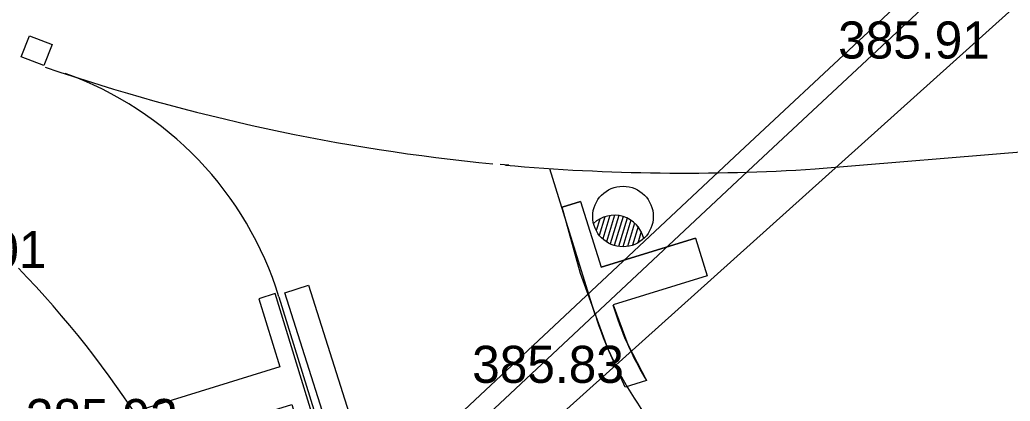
# Model space of a CAD drawing. Extents: x -438233 to -437334, y -1133133 to -1132623.
# Drawn here: x -438124.22 to -438104.2, y -1132961.87 to -1132954.16 of the extents above; entities that cross this region are included whole.
import ezdxf

# ---------------------------------------------------------------- set-up
doc = ezdxf.new("R2010")
doc.units = 0
for name, color, linetype in [('EL3', 7, 'Continuous'), ('Vrstva 1', 7, 'Continuous'), ('Vrstva 10', 7, 'Continuous'), ('Vrstva 15', 7, 'Continuous'), ('Vrstva 3', 7, 'Continuous'), ('Vrstva 50', 7, 'Continuous'), ('Vrstva 52', 7, 'Continuous'), ('Vrstva 53', 7, 'Continuous')]:
    doc.layers.add(name, color=color, linetype=linetype)

# ---------------------------------------------------------------- blocks, each defined once
blk = doc.blocks.new('ELJL31_2_1')
at = {"layer": 'EL3'}
for p, q in [((10.50516, 25), (24.4949, 25)), ((3.37727, 15), (31.62278, 15)), ((6.27724, 20), (28.72281, 20)), ((0, 0), (35, 0)), ((0.35902, 5), (34.64102, 5)), ((1.45902, 10), (33.54102, 10)), ((0.35902, -5), (34.64102, -5)), ((1.45902, -10), (33.54102, -10)), ((3.37727, -15), (31.62278, -15)), ((6.27724, -20), (28.72281, -20)), ((10.50516, -25), (24.4949, -25))]:
    blk.add_line(p, q, dxfattribs=at)
blk.add_circle((0, 0), 35, dxfattribs=at)
blk.add_arc((35, 0), 34.99996, 119.999947, 239.999954, dxfattribs=at)

msp = doc.modelspace()

# ---------------------------------------------------------------- linework, layer by layer
at = {"layer": 'Vrstva 1'}
for p, q in [((-438105.18, -1132954.94), (-438105.18, -1132954.94)), ((-438108.146, -1132957.17), (-438092.173, -1132955.846)), ((-438114.333, -1132957.1), (-438114.514, -1132957.083)), ((-438113.511, -1132957.165), (-438112.595, -1132960.119)), ((-438118.983, -1132959.758), (-438117.801, -1132963.571)), ((-438112.578, -1132961.5), (-438112.578, -1132961.5))]:
    msp.add_line(p, q, dxfattribs=at)
for centre, radius, start, end in [((-438110.786, -1132917.258), 40, 251.1538, 264.4467), ((-438125.669, -1132961.83), 7, 17.2179, 70.2715), ((-438110.786, -1132917.258), 40, 264.8065, 273.7838), ((-438105.907, -1132958.035), 7, 197.2179, 230.0448)]:
    msp.add_arc(centre, radius, start, end, dxfattribs=at)
at = {"layer": 'Vrstva 10'}
msp.add_line((-438095.924, -1132946.534), (-438114.084, -1132962.853), dxfattribs=at)
msp.add_arc((-438138.638, -1132973.144), 20.05, 20.4315, 44.1439, dxfattribs=at)
at = {"layer": 'Vrstva 15'}
for p, q in [((-438112.885, -1132957.833), (-438113.259, -1132957.949)), ((-438112.885, -1132957.833), (-438112.473, -1132959.163)), ((-438110.562, -1132958.571), (-438112.473, -1132959.163)), ((-438110.562, -1132958.571), (-438110.326, -1132959.335)), ((-438110.326, -1132959.335), (-438112.23, -1132959.925)), ((-438119.057, -1132959.694), (-438119.389, -1132959.798)), ((-438119.389, -1132959.798), (-438118.963, -1132961.174)), ((-438118.963, -1132961.174), (-438122.47, -1132962.261)), ((-438111.552, -1132961.454), (-438111.982, -1132961.587))]:
    msp.add_line(p, q, dxfattribs=at)
for points in [[(-438113.259, -1132957.949), (-438112.885, -1132957.833), (-438112.473, -1132959.163), (-438110.562, -1132958.571), (-438110.326, -1132959.335), (-438112.23, -1132959.925), (-438111.93, -1132960.722), (-438111.552, -1132961.454), (-438111.982, -1132961.587), (-438112.334, -1132960.807), (-438112.888, -1132959.285)], [(-438119.057, -1132959.694), (-438119.389, -1132959.798), (-438118.963, -1132961.174), (-438122.47, -1132962.261), (-438122.233, -1132963.025), (-438118.726, -1132961.938), (-438118.183, -1132963.691), (-438117.866, -1132963.592)]]:
    msp.add_lwpolyline(points, close=True, dxfattribs=at)
msp.add_arc((-438105.907, -1132958.035), 6.6, 196.6393, 211.1961, dxfattribs=at)
at = {"layer": 'Vrstva 50'}
for points in [[(-438124.028, -1132954.479), (-438123.57, -1132954.655), (-438123.735, -1132955.084), (-438124.193, -1132954.908)], [(-438118.864, -1132959.677), (-438118.387, -1132959.526), (-438117.183, -1132963.333), (-438117.66, -1132963.484)]]:
    msp.add_lwpolyline(points, close=True, dxfattribs=at)
at = {"layer": 'Vrstva 52'}
for points in [[(-438128.855, -1132990.779), (-438128.856, -1132990.91), (-438128.989, -1132990.91), (-438128.989, -1132990.659), (-438128.93, -1132990.596), (-438129.59, -1132987.39), (-438128.59, -1132984.69), (-438123.607, -1132978.703), (-438122.927, -1132977.811), (-438122.184, -1132976.902), (-438122.789, -1132976.078), (-438121.848, -1132973.845), (-438121.368, -1132972.611), (-438119.619, -1132967.617), (-438116.421, -1132963.158), (-438109.667, -1132956.824), (-438099.67, -1132947.487), (-438095.701, -1132943.378), (-438089.916, -1132937.924), (-438083.958, -1132932.455), (-438080.074, -1132928.641), (-438079.488, -1132927.786), (-438078.793, -1132926.015), (-438077.623, -1132919.546)], [(-438077.217, -1132919.546), (-438078.406, -1132926.125), (-438079.132, -1132927.975), (-438079.766, -1132928.899), (-438083.683, -1132932.745), (-438089.644, -1132938.217), (-438095.42, -1132943.663), (-438099.389, -1132947.772), (-438109.394, -1132957.116), (-438116.119, -1132963.423), (-438119.26, -1132967.803), (-438120.993, -1132972.75), (-438122.088, -1132975.591), (-438122.213, -1132976.074), (-438122.355, -1132976.074), (-438122.355, -1132975.945)]]:
    msp.add_lwpolyline(points, dxfattribs=at)

# ---------------------------------------------------------------- block references
at = {"layer": 'Vrstva 53', "xscale": 0.0175, "yscale": 0.0175, "rotation": -106.66592339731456}
msp.add_blockref('ELJL31_2_1', (-438112.028, -1132958.135), dxfattribs=at)

# ---------------------------------------------------------------- texts
at = {"layer": 'Vrstva 3'}
for s, p in [('385.91 ', (-438107.68, -1132954.94)), ('386.01 ', (-438126.75, -1132959.18)), ('385.83 ', (-438115.078, -1132961.5)), ('385.92 ', (-438124.099, -1132962.576))]:
    msp.add_text(s, height=0.75, dxfattribs=at).set_placement(p)

doc.saveas('drawing.dxf')
